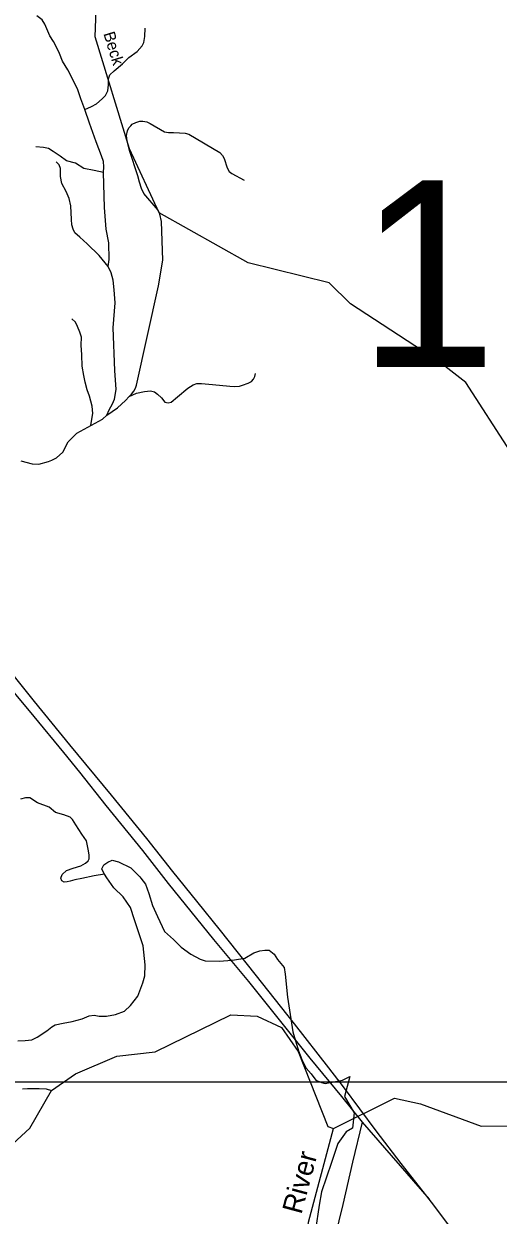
# Model space of a CAD drawing. Extents: x 884530 to 1028605, y 526725 to 653634.
# Drawn here: x 986314 to 989022, y 564880 to 571686 of the extents above; entities that cross this region are included whole.
import ezdxf

# ---------------------------------------------------------------- set-up
doc = ezdxf.new("R2010")
doc.units = 0
for name, color, linetype in [('Exist Hydrographic Creek Single Shore', 7, 'Continuous'), ('Exist Hydrographic Creek Single Shore Label', 7, 'Continuous'), ('Exist Hydrographic Misc Water Feature', 7, 'Continuous'), ('Exist Hydrographic River Shore Label', 7, 'Continuous'), ('Exist Road Non-System Type 51', 7, 'Continuous'), ('Exist Road Secondary Structure Standard Bridge Number Label', 7, 'Continuous'), ('Exist Road Secondary Type 51 Attributed', 7, 'Continuous'), ('Exist Utilities Electrical Transmission Line', 7, 'Continuous'), ('Map Preparation Inset Cut Line', 7, 'Continuous')]:
    doc.layers.add(name, color=color, linetype=linetype)

msp = doc.modelspace()

# ---------------------------------------------------------------- linework, layer by layer
at = {"layer": 'Exist Hydrographic Creek Single Shore'}
for points in [[(990973.9, 568455), (990688.4, 568638), (990371.9, 568651), (990237.6, 568620.8), (990105, 568643.2), (989910.1, 568791.5), (989677.8, 568832.3), (989517.4, 569012.7), (989261.1, 569073.7), (989091.7, 569244.5), (988838.6, 569636.9), (988684.3, 569758.1), (988178.5, 570086.7), (988057.7, 570207.2), (987594.6, 570321.6), (987087.6, 570607.5), (986916.7, 570971.9), (986722, 571612.5), (986739.9, 572127.4)], [(988082.2, 565375.8), (988430.1, 565549.3), (988579, 565516.8), (988924.9, 565388.4), (989108.3, 565391.2), (989278.4, 565486.3), (989358.7, 565632.4), (989405.1, 566015.4), (989582.2, 566310.4), (989985.1, 567113), (990382.7, 567515.2), (990855.9, 568175.1), (990972.2, 568402.5), (990973.9, 568455)], [(984526.6, 563357), (984541.2, 563540.5), (984877, 564088.3), (985040.3, 564222.9), (985277.9, 564349.4), (985450.1, 564500.1), (985698.9, 564941.5), (985946.7, 565117), (986201.4, 565243.1), (986347.7, 565378), (986471.9, 565592.1)], [(988124.6, 563231.9), (987898.5, 563925.7), (987862.5, 564090.5), (987938.5, 564840.5), (988082.2, 565375.8)]]:
    msp.add_lwpolyline(points, dxfattribs=at)
at = {"layer": 'Exist Hydrographic Misc Water Feature'}
for points in [[(986471.9, 565592.1), (986608.6, 565687.8), (986845.5, 565788.1), (987063.2, 565813.2), (987495.7, 566024.3), (987645.8, 566018), (987785.3, 565952.9), (987880.7, 565816.4), (988049.2, 565386.4), (988082.2, 565375.8)], [(986306, 565602.4), (986336, 565603.2), (986402.1, 565604.4), (986442, 565602.7), (986471.9, 565592.1)]]:
    msp.add_lwpolyline(points, dxfattribs=at)
at = {"layer": 'Exist Road Non-System Type 51'}
for points in [[(986662.2, 571197), (986640.1, 571257.4), (986622.3, 571309.3), (986603.5, 571349.3), (986566.1, 571423.3), (986535.5, 571473.6), (986518.5, 571517), (986497.2, 571560.4), (986483.6, 571585), (986463.2, 571618.2), (986433.4, 571684.6), (986418.1, 571709.3), (986389.2, 571731.4)], [(986662.2, 571197), (986700.5, 571214), (986729.5, 571229.3), (986761.8, 571258.3), (986781.4, 571277.8), (986794.1, 571304.2), (986796.7, 571337.4), (986796.7, 571372.3), (986806, 571395.3), (986829, 571417.4), (986876.6, 571458.2), (986914.1, 571494), (986960.9, 571528.9), (986989.8, 571560.4), (987000, 571579.1), (987005.1, 571614), (987007.7, 571660.8)], [(986769.4, 570837.9), (986771.1, 570870.2), (986769.4, 570900), (986757.5, 570932.3), (986727.8, 571012.3), (986689.5, 571118.7), (986662.2, 571197)], [(986916, 569556.9), (986929.7, 569570.6), (986942.9, 569588.7), (986952.1, 569605.5), (986958.2, 569622.3), (987083.7, 570190.3), (987106.9, 570336.9), (987100.8, 570557.4), (987091.4, 570599.1), (987080.7, 570622.1), (986999.3, 570716.8), (986985.9, 570746.1), (986974.8, 570782.8), (986966, 570818.2), (986918.3, 570963), (986903.6, 571018.9), (986900.1, 571048), (986905.9, 571076.1), (986913.8, 571092.6), (986924.4, 571104.3), (986932.4, 571113.1), (986954.2, 571122.6), (986975.7, 571130.4), (986994.2, 571130.8), (987015.9, 571127), (987035.5, 571116.7), (987117.1, 571070.3), (987139.4, 571065.2), (987169.5, 571066.1), (987203, 571064.3), (987234.7, 571062.6), (987257, 571055.8), (987434, 570950.6), (987449.1, 570933.9), (987458.8, 570917.1), (987475.2, 570864), (987486, 570843), (987501.5, 570832), (987571.7, 570793.4)], [(986769.4, 570837.9), (986716.7, 570848.9), (986657.1, 570860.8), (986609.5, 570889.8), (986558.5, 570904.2), (986521.9, 570930.6), (986481.9, 570956.2), (986454.7, 570974.9), (986427.4, 570980.8), (986382.4, 570984.2)], [(986795.8, 570300), (986743.9, 570362.2), (986676.7, 570430.2), (986633.3, 570466.8), (986606.1, 570493.2), (986595, 570513.6), (986587.4, 570538.3), (986586.5, 570568.1), (986582.3, 570646.4), (986573.8, 570688.1), (986556.8, 570728.1), (986530.4, 570774), (986522.7, 570814), (986523.6, 570860), (986515.1, 570881.3), (986498.9, 570897.4)], [(986795.8, 570300), (986801.8, 570339.2), (986800.1, 570434.5), (986784.8, 570512.8), (986774.5, 570637), (986769.4, 570837.9)], [(986696.9, 569393.5), (986709, 569460.2), (986704.5, 569503), (986689.1, 569559.6), (986675.4, 569594.8), (986664.7, 569639.1), (986657.2, 569676.9), (986648.2, 569731.2), (986644.7, 569795.6), (986641.4, 569851), (986643.7, 569896.2), (986634.7, 569924.5), (986619.9, 569957.2), (986608.6, 569982.1), (986588.2, 570000.2)], [(986916, 569556.9), (986958.3, 569576.7), (987002.6, 569586.9), (987038.3, 569590.3), (987059.6, 569583.5), (987076.6, 569569.9), (987100.4, 569549.5), (987120, 569524.8), (987137.8, 569520.5), (987154.8, 569525.6), (987191.4, 569556.3), (987250.1, 569605.6), (987281.6, 569624.4), (987301.2, 569632), (987328.4, 569632), (987390.5, 569625.2), (987490.9, 569615.8), (987519, 569615), (987545.3, 569615.8), (987563.2, 569621.8), (987594.7, 569632.9), (987614.2, 569643.9), (987624.5, 569655.8), (987633, 569671.2), (987636.4, 569689)], [(986788.2, 569449.9), (986848.9, 569492.6), (986894, 569535.1), (986916, 569556.9)], [(986774.9, 566829.3), (986716.5, 566819.2), (986645.9, 566803.6), (986605.8, 566797.1), (986579.4, 566788), (986561.3, 566784.5), (986545.3, 566783.3), (986531.4, 566789.7), (986525.9, 566805.9), (986532.6, 566825.7), (986557.4, 566848.8), (986595.9, 566863.5), (986640.4, 566876), (986666.9, 566891.1), (986681.4, 566904.6), (986687.8, 566916.4), (986686.6, 566936.5), (986683.5, 566962.5), (986671.5, 567019), (986644.7, 567058), (986610.5, 567111.3), (986591.7, 567141.8), (986578, 567154.3), (986542.4, 567167.6), (986494.9, 567181.2), (986457.9, 567210.6), (986392.8, 567236.9), (986347.7, 567264.4), (986323.7, 567265.3), (986295.4, 567256.2)], [(986774.9, 566829.3), (986772.9, 566831.3), (986759.9, 566859.8), (986770.7, 566881.6), (986793.2, 566896.7), (986817.7, 566907.8), (986855.3, 566898.5), (986924.2, 566864.1), (986976.6, 566814.2), (986982.3, 566806.1), (987009.2, 566771.1), (987027.3, 566718.3), (987048.9, 566649.7), (987076.7, 566586.7), (987117.8, 566501.3), (987168.3, 566455.4), (987212.8, 566411.9), (987267.4, 566371.8), (987320.4, 566342.1), (987350, 566332.9), (987430.2, 566332.3), (987478.3, 566334.5), (987516.4, 566339.2), (987576.8, 566349.2), (987627.8, 566379.3), (987662.3, 566390.3), (987690.6, 566395.3), (987714.6, 566394.4), (987743.7, 566371.4), (987762.7, 566340.8), (987801.2, 566295.4), (987805.8, 566257.1), (987819.2, 566126.6), (987850.4, 565927.3), (987882.7, 565820.2), (987901, 565769.5), (987925.3, 565720.6), (987954.2, 565687.6), (987981.1, 565652.6), (988014.4, 565637.5), (988034.3, 565632.9), (988133.1, 565651.4), (988175.7, 565671.9), (988145.9, 565558.9), (988200.6, 565464.9), (988191.6, 565377.3)], [(986279.6, 565875.7), (986321.6, 565878.3), (986359.9, 565882.9), (986390.4, 565897.9), (986445.8, 565934), (986474.5, 565957), (986492.9, 565968.5), (986539.3, 565976.7), (986589.7, 565987.1), (986648.2, 566001.2), (986686.8, 566019.8), (986715, 566022.8), (986744.7, 566017.8), (986786.7, 566016.4), (986837.1, 566026.6), (986888, 566046.7), (986923, 566077.6), (986964.9, 566132.2), (986993.6, 566207.3), (987005, 566246.8), (987007.1, 566310.8), (986994.9, 566419.3), (986946, 566567.1), (986922.5, 566638), (986880.5, 566699.5), (986828.3, 566751.4), (986788.2, 566806.8), (986774.9, 566829.3)], [(988191.6, 565377.3), (988154.8, 565356.4), (988106.6, 565290.2), (988070.8, 565181.3), (988012.8, 565013.2), (988000.3, 564937.6), (987979.3, 564796.2)]]:
    msp.add_lwpolyline(points, dxfattribs=at)
at = {"layer": 'Exist Road Secondary Type 51 Attributed'}
msp.add_lwpolyline([(986296.9, 569189), (986361.3, 569173.3), (986400.3, 569171.4), (986454.2, 569186), (986474.6, 569193.2), (986501.1, 569206.5), (986536.1, 569239.2), (986568.2, 569299.3), (986617, 569348.1), (986762.6, 569427.8), (986788.2, 569449.9), (986801.8, 569481.4), (986820.5, 569515.4), (986832.4, 569541.8), (986840.9, 569598), (986833.3, 569706.1), (986824.7, 569949), (986836.2, 570092.3), (986830.4, 570166.8), (986824.7, 570221.8), (986812, 570264.3), (986795.8, 570300)], dxfattribs=at)
at = {"layer": 'Exist Utilities Electrical Transmission Line'}
msp.add_line((988244.9, 565411.4), (988628, 564971.8), dxfattribs=at)
for points in [[(988628, 564971.8), (988468.8, 565175.4), (988325.2, 565362.6), (988139.7, 565613.2), (988055.5, 565722.1), (987859.9, 565973.2), (987635.8, 566257.2), (987436.1, 566506), (987301.9, 566675), (987165.7, 566843.8), (987016, 567033.1), (986814.6, 567280.2), (986576.3, 567566.7), (986374.8, 567815.8), (986113.9, 568139.2)], [(986193.2, 567944.1), (986371.9, 567729.9), (986540.8, 567523.8), (986632.9, 567410.5), (986782.6, 567221.2), (986991.6, 566963.9), (987137.3, 566774.7), (987396.3, 566455.4), (987596.4, 566216.3), (987765.2, 566006.5), (987947.2, 565777.9), (988127.8, 565557.6), (988244.9, 565411.4)], [(988244.9, 565411.4), (988190.9, 565183), (988136.4, 564940.9), (988064.4, 564653), (988042.9, 564549.8), (988016.8, 564434.5), (987995.9, 564349.3), (987993.5, 564279.3), (988031.7, 564113.9), (988082.1, 563891.8), (988118.2, 563716.7), (988149.5, 563581.4), (988181.1, 563456.3), (988210.7, 563383.1), (988323.5, 563228.1), (988467.5, 562999), (988431, 562808.1), (988417.6, 562768.5), (988381.5, 562651.6), (988343.3, 562416.9), (988303.5, 562188.1), (988248.7, 561881.7), (988214, 561686.7), (988218.8, 561515.6)], [(989535.5, 563555.5), (989483.4, 563671.4), (989403.6, 563850.2), (989340.4, 563992.5), (989248.1, 564155.8), (989146.5, 564285.3), (989074.2, 564394), (988995.3, 564486.8), (988876.6, 564642.9), (988750.3, 564809.5), (988654.7, 564936.8), (988628, 564971.8)]]:
    msp.add_lwpolyline(points, dxfattribs=at)
at = {"layer": 'Map Preparation Inset Cut Line'}
msp.add_lwpolyline([(1000725.2, 565640.1), (964100.1, 565640.1), (964100.1, 551156.3), (1000725.2, 551156.3)], close=True, dxfattribs=at)

# ---------------------------------------------------------------- texts
at = {"layer": 'Exist Hydrographic Creek Single Shore Label'}
msp.add_text('Beck', height=65.62, rotation=286.90598, dxfattribs=at).set_placement((986767.9, 571630.7))
msp.add_text('Beck', height=65.62, rotation=286.90598, dxfattribs=at).set_placement((986767.9, 571630.7))
at = {"layer": 'Exist Hydrographic River Shore Label'}
msp.add_text('River', height=114.83, rotation=74.97029, dxfattribs=at).set_placement((987898.4, 564880.9))
msp.add_text('River', height=114.83, rotation=74.97029, dxfattribs=at).set_placement((987898.4, 564880.9))
at = {"layer": 'Exist Road Secondary Structure Standard Bridge Number Label'}
msp.add_text('112', height=1066.27, dxfattribs=at).set_placement((988221.8, 569726.9))

doc.saveas('drawing.dxf')
